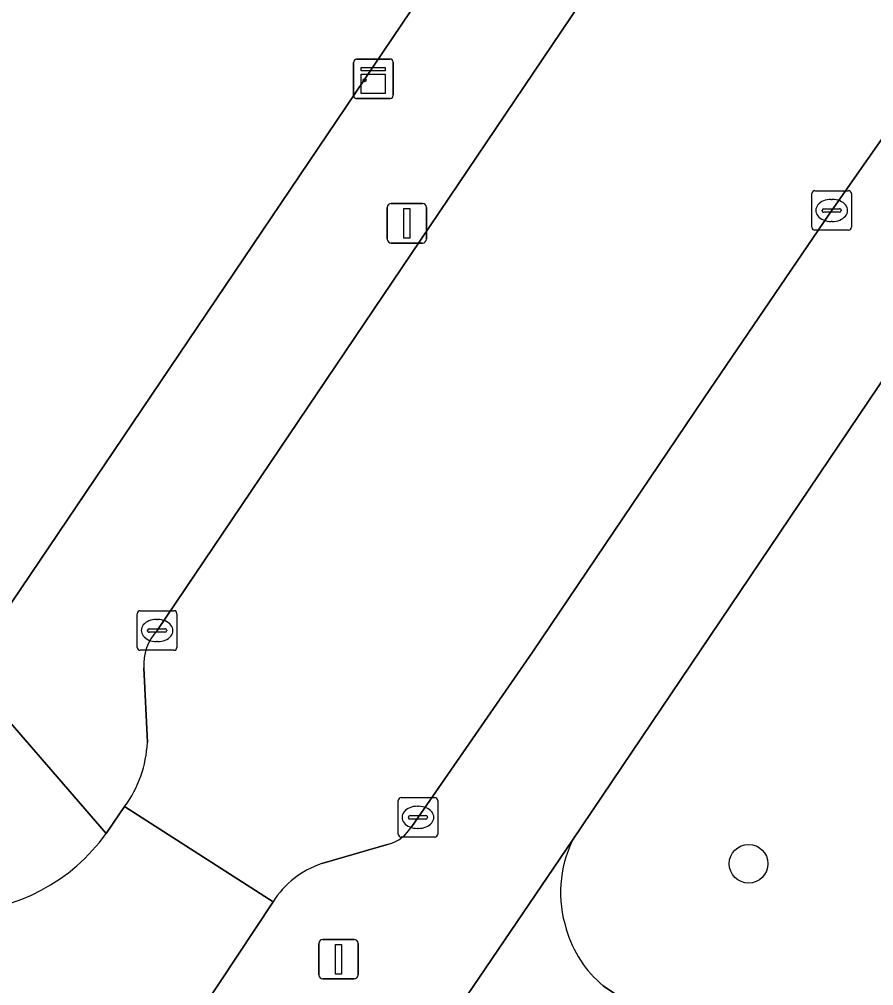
# Model space of a CAD drawing. Extents: x 159039 to 160102, y 381214 to 382524.
# Drawn here: x 159787.86 to 159809.46, y 381984.1 to 382008.54 of the extents above; entities that cross this region are included whole.
import ezdxf

# ---------------------------------------------------------------- set-up
doc = ezdxf.new("R2010")
doc.units = 0
for name, color, linetype in [('IMGEO_Boom', 7, 'Continuous'), ('IMGEO_Groenvoorziening', 7, 'Continuous'), ('IMGEO_Kast', 7, 'Continuous'), ('IMGEO_Kolk', 7, 'Continuous'), ('IMGEO_Lichtmast', 7, 'Continuous'), ('IMGEO_Rijbaan_lokaal_gesloten', 7, 'Continuous'), ('IMGEO_Rijbaan_lokaal_open', 7, 'Continuous'), ('IMGEO_Voetpad_open', 7, 'Continuous')]:
    doc.layers.add(name, color=color, linetype=linetype)

msp = doc.modelspace()

# ---------------------------------------------------------------- linework, layer by layer
at = {"layer": 'IMGEO_Boom'}
msp.add_circle((159806.298, 381987.188), 0.489, dxfattribs=at)
at = {"layer": 'IMGEO_Groenvoorziening'}
for points in [[(159781.553, 381998.261), (159786.488, 381992.067), (159797.755, 382008.761), (159782.232, 382020.378), (159762.752, 382037.014)], [(159810.082, 382000), (159801.847, 381987.785)], [(159802.62, 381984.105), (159816.47, 381974.858), (159848.247, 381953.205), (159849.03, 381954.364), (159850.892, 381953.125), (159850.094, 381951.947), (159857.575, 381946.849)]]:
    msp.add_lwpolyline(points, dxfattribs=at)
for centre, radius, start, end in [((159804.576, 381986.463), 3.032, 154.1495, 197.8168), ((159804.452, 381986.316), 2.872, 195.7828, 230.3494)]:
    msp.add_arc(centre, radius, start, end, dxfattribs=at)
at = {"layer": 'IMGEO_Kast'}
for p, q in [((159796.311, 382006.614), (159796.311, 382007.455)), ((159796.311, 382007.455), (159796.311, 382006.614)), ((159796.386, 382007.539), (159797.227, 382007.539)), ((159797.227, 382007.539), (159796.386, 382007.539)), ((159797.311, 382007.464), (159797.311, 382006.623)), ((159797.311, 382006.623), (159797.311, 382007.464)), ((159797.236, 382006.539), (159796.395, 382006.539)), ((159796.395, 382006.539), (159797.236, 382006.539))]:
    msp.add_line(p, q, dxfattribs=at)
for points in [[(159796.506, 382007.329), (159797.106, 382007.329), (159797.106, 382007.244), (159796.506, 382007.244), (159796.506, 382007.329)], [(159796.506, 382007.154), (159797.106, 382007.154), (159797.106, 382006.665), (159796.506, 382006.665), (159796.506, 382007.154)]]:
    msp.add_lwpolyline(points, dxfattribs=at)
msp.add_circle((159796.59, 382007.003), 0.0377, dxfattribs=at)
for centre, start, end in [((159796.389, 382007.461), 92.4484, 184.2845), ((159796.389, 382007.461), 92.4484, 184.2845), ((159797.233, 382007.461), 2.4484, 94.2845), ((159797.233, 382007.461), 2.4484, 94.2845), ((159796.389, 382006.617), 182.4484, 274.2845), ((159796.389, 382006.617), 182.4484, 274.2845), ((159797.233, 382006.617), 272.4484, 4.2845), ((159797.233, 382006.617), 272.4484, 4.2845)]:
    msp.add_arc(centre, 0.0779, start, end, dxfattribs=at)
at = {"layer": 'IMGEO_Kolk'}
for p, q in [((159807.898, 382003.285), (159807.898, 382004.137)), ((159807.973, 382004.211), (159808.825, 382004.211)), ((159808.899, 382004.137), (159808.899, 382003.285)), ((159808.2, 382003.754), (159808.598, 382003.754)), ((159808.386, 382003.991), (159808.411, 382003.991)), ((159808.157, 382003.705), (159808.157, 382003.717)), ((159808.595, 382003.668), (159808.197, 382003.668)), ((159808.641, 382003.717), (159808.641, 382003.705)), ((159808.409, 382003.431), (159808.384, 382003.431)), ((159808.825, 382003.211), (159807.973, 382003.211)), ((159790.843, 381992.661), (159790.843, 381993.513)), ((159790.918, 381993.587), (159791.77, 381993.587)), ((159791.844, 381993.513), (159791.844, 381992.661)), ((159791.331, 381993.367), (159791.356, 381993.367)), ((159791.102, 381993.081), (159791.102, 381993.093)), ((159791.54, 381993.044), (159791.142, 381993.044)), ((159791.145, 381993.13), (159791.543, 381993.13)), ((159791.586, 381993.093), (159791.586, 381993.081)), ((159791.354, 381992.807), (159791.329, 381992.807)), ((159791.77, 381992.587), (159790.918, 381992.587)), ((159797.513, 381988.862), (159798.365, 381988.862)), ((159797.438, 381987.936), (159797.438, 381988.788)), ((159797.926, 381988.642), (159797.951, 381988.642)), ((159798.439, 381988.788), (159798.439, 381987.936)), ((159797.697, 381988.356), (159797.697, 381988.368)), ((159797.74, 381988.405), (159798.138, 381988.405)), ((159798.181, 381988.368), (159798.181, 381988.356)), ((159798.135, 381988.319), (159797.737, 381988.319)), ((159797.949, 381988.082), (159797.924, 381988.082)), ((159798.365, 381987.862), (159797.513, 381987.862))]:
    msp.add_line(p, q, dxfattribs=at)
for points in [[(159807.898, 382003.285), (159807.898, 382004.137)], [(159807.973, 382004.211), (159808.825, 382004.211)], [(159808.899, 382004.137), (159808.899, 382003.285)], [(159808.825, 382003.211), (159807.973, 382003.211)], [(159790.843, 381992.661), (159790.843, 381993.513)], [(159790.918, 381993.587), (159791.77, 381993.587)], [(159791.844, 381993.513), (159791.844, 381992.661)], [(159791.77, 381992.587), (159790.918, 381992.587)], [(159797.513, 381988.862), (159798.365, 381988.862)], [(159797.438, 381987.936), (159797.438, 381988.788)], [(159798.439, 381988.788), (159798.439, 381987.936)], [(159798.365, 381987.862), (159797.513, 381987.862)]]:
    msp.add_lwpolyline(points, dxfattribs=at)
for centre, radius, start, end in [((159807.975, 382004.135), 0.0765, 91.552, 178.448), ((159807.975, 382004.135), 0.0765, 91.552, 178.448), ((159808.823, 382004.135), 0.0765, 1.552, 88.448), ((159808.823, 382004.135), 0.0765, 1.552, 88.448), ((159808.197, 382003.714), 0.0403, 85.8775, 175.7526), ((159808.602, 382003.716), 0.0386, 1.7309, 96.639), ((159808.194, 382003.704), 0.0366, 178.938, 274.7102), ((159808.598, 382003.711), 0.043, 264.8664, 352.4533), ((159807.975, 382003.287), 0.0765, 181.552, 268.448), ((159807.975, 382003.287), 0.0765, 181.552, 268.448), ((159808.823, 382003.287), 0.0765, 271.552, 358.448), ((159808.823, 382003.287), 0.0765, 271.552, 358.448), ((159790.92, 381993.511), 0.0765, 91.552, 178.448), ((159790.92, 381993.511), 0.0765, 91.552, 178.448), ((159791.768, 381993.511), 0.0765, 1.552, 88.448), ((159791.768, 381993.511), 0.0765, 1.552, 88.448), ((159791.142, 381993.09), 0.0403, 85.8775, 175.7526), ((159791.139, 381993.08), 0.0366, 178.938, 274.7102), ((159791.543, 381993.087), 0.043, 264.8664, 352.4533), ((159791.547, 381993.092), 0.0386, 1.7309, 96.639), ((159790.92, 381992.663), 0.0765, 181.552, 268.448), ((159790.92, 381992.663), 0.0765, 181.552, 268.448), ((159791.768, 381992.663), 0.0765, 271.552, 358.448), ((159791.768, 381992.663), 0.0765, 271.552, 358.448), ((159797.515, 381988.786), 0.0765, 91.552, 178.448), ((159797.515, 381988.786), 0.0765, 91.552, 178.448), ((159798.363, 381988.786), 0.0765, 1.552, 88.448), ((159798.363, 381988.786), 0.0765, 1.552, 88.448), ((159797.737, 381988.365), 0.0403, 85.8775, 175.7526), ((159798.142, 381988.367), 0.0386, 1.7309, 96.639), ((159797.734, 381988.355), 0.0366, 178.938, 274.7102), ((159798.138, 381988.362), 0.043, 264.8664, 352.4533), ((159797.515, 381987.938), 0.0765, 181.552, 268.448), ((159797.515, 381987.938), 0.0765, 181.552, 268.448), ((159798.363, 381987.938), 0.0765, 271.552, 358.448), ((159798.363, 381987.938), 0.0765, 271.552, 358.448)]:
    msp.add_arc(centre, radius, start, end, dxfattribs=at)
for centre, major_axis, ratio, start_param, end_param in [((159808.385, 382003.711), (-0.387, 0.002), 0.722429, 4.712389, 7.853982), ((159808.41, 382003.711), (-0.39, 0.002), 0.717154, 1.570796, 4.712389), ((159791.33, 381993.087), (-0.387, 0.002), 0.722429, 4.712389, 7.853982), ((159791.355, 381993.087), (-0.39, 0.002), 0.717154, 1.570796, 4.712389), ((159797.925, 381988.362), (-0.387, 0.002), 0.722429, 4.712389, 7.853982), ((159797.95, 381988.362), (-0.39, 0.002), 0.717154, 1.570796, 4.712389)]:
    msp.add_ellipse(centre, major_axis=major_axis, ratio=ratio, start_param=start_param, end_param=end_param, dxfattribs=at)
at = {"layer": 'IMGEO_Lichtmast'}
for p, q in [((159797.164, 382002.987), (159797.164, 382003.787)), ((159797.164, 382003.787), (159797.164, 382002.987)), ((159797.264, 382003.887), (159798.054, 382003.887)), ((159798.054, 382003.887), (159797.264, 382003.887)), ((159798.154, 382003.787), (159798.154, 382002.987)), ((159798.154, 382002.987), (159798.154, 382003.787)), ((159798.054, 382002.887), (159797.264, 382002.887)), ((159797.264, 382002.887), (159798.054, 382002.887)), ((159795.534, 381985.275), (159796.324, 381985.275)), ((159796.324, 381985.275), (159795.534, 381985.275)), ((159795.434, 381984.375), (159795.434, 381985.175)), ((159795.434, 381985.175), (159795.434, 381984.375)), ((159796.424, 381985.175), (159796.424, 381984.375)), ((159796.424, 381984.375), (159796.424, 381985.175)), ((159796.324, 381984.275), (159795.534, 381984.275)), ((159795.534, 381984.275), (159796.324, 381984.275))]:
    msp.add_line(p, q, dxfattribs=at)
for points in [[(159797.584, 382003.762), (159797.734, 382003.762), (159797.734, 382003.012), (159797.584, 382003.012), (159797.584, 382003.762)], [(159795.854, 381985.15), (159796.004, 381985.15), (159796.004, 381984.4), (159795.854, 381984.4), (159795.854, 381985.15)]]:
    msp.add_lwpolyline(points, dxfattribs=at)
for centre, start, end in [((159797.264, 382003.787), 90, 180), ((159797.264, 382003.787), 90, 180), ((159798.054, 382003.787), 0, 90), ((159798.054, 382003.787), 360, 90), ((159797.264, 382002.987), 180, 270), ((159797.264, 382002.987), 180, 270), ((159798.054, 382002.987), 270, 0), ((159798.054, 382002.987), 270, 0), ((159795.534, 381985.175), 90, 180), ((159795.534, 381985.175), 90, 180), ((159796.324, 381985.175), 0, 90), ((159796.324, 381985.175), 360, 90), ((159795.534, 381984.375), 180, 270), ((159795.534, 381984.375), 180, 270), ((159796.324, 381984.375), 270, 0), ((159796.324, 381984.375), 270, 0)]:
    msp.add_arc(centre, 0.1, start, end, dxfattribs=at)
at = {"layer": 'IMGEO_Rijbaan_lokaal_gesloten'}
for points in [[(159797.781, 381988.134), (159800.832, 381992.539), (159805.174, 381998.968), (159805.877, 382000), (159808.333, 382003.618), (159810.303, 382006.431), (159819.074, 382019.506), (159825.954, 382029.527), (159841.353, 382052.223), (159847.883, 382061.829), (159854.072, 382070.925), (159862.598, 382083.443), (159868.567, 382092.381), (159869.087, 382093.133)], [(159834.973, 382057.325), (159833.177, 382054.678), (159828.845, 382048.385), (159822.855, 382039.477), (159818.42, 382032.999), (159802.288, 382009.317), (159791.344, 381993.087)], [(159791.009, 381992.141), (159791.098, 381990.258)], [(159791.582, 381982.151), (159794.276, 381986.227), (159790.522, 381988.634), (159790.053, 381987.951)], [(159790.522, 381988.634), (159794.276, 381986.227)], [(159795.509, 381987.194), (159797.19, 381987.682)]]:
    msp.add_lwpolyline(points, dxfattribs=at)
for centre, radius, start, end in [((159792.262, 381992.229), 1.257, 136.9642, 184.0354), ((159788.147, 381990.391), 2.954, 323.5167, 357.4262), ((159796.944, 381988.616), 0.966, 284.7586, 330.0593), ((159786.172, 381990.733), 4.775, 218.9529, 324.3659), ((159796.265, 381984.96), 2.359, 108.7053, 147.5065)]:
    msp.add_arc(centre, radius, start, end, dxfattribs=at)
at = {"layer": 'IMGEO_Rijbaan_lokaal_open'}
for points in [[(159791.344, 381993.087), (159802.288, 382009.317), (159818.42, 382032.999), (159822.855, 382039.477), (159828.845, 382048.385), (159833.177, 382054.678), (159834.973, 382057.325)], [(159830.305, 382056.632), (159825.942, 382050.294), (159824.347, 382047.933), (159822.669, 382045.388), (159821.48, 382043.662), (159820.972, 382042.904), (159819.96, 382041.41), (159815.719, 382035.224), (159814.214, 382032.996), (159812.343, 382030.199), (159811.171, 382028.466), (159810.629, 382027.758), (159809.618, 382026.244), (159807.636, 382023.314), (159806.211, 382021.208), (159806.072, 382021.002), (159799.363, 382010.973), (159797.755, 382008.761), (159786.488, 381992.067), (159790.053, 381987.951), (159790.522, 381988.634)], [(159791.098, 381990.258), (159791.009, 381992.141)]]:
    msp.add_lwpolyline(points, dxfattribs=at)
for centre, radius, start, end in [((159792.262, 381992.229), 1.257, 136.9642, 184.0354), ((159788.147, 381990.391), 2.954, 323.5167, 357.4262)]:
    msp.add_arc(centre, radius, start, end, dxfattribs=at)
at = {"layer": 'IMGEO_Voetpad_open'}
for points in [[(159801.847, 381987.785), (159810.082, 382000), (159815.589, 382008.212)], [(159810.303, 382006.431), (159808.333, 382003.618), (159805.877, 382000), (159805.174, 381998.968), (159800.832, 381992.539), (159797.781, 381988.134)], [(159790.053, 381987.951), (159786.488, 381992.067), (159781.553, 381998.261)], [(159797.19, 381987.682), (159795.509, 381987.194)], [(159797.929, 381982.013), (159801.847, 381987.785)], [(159801.847, 381987.785), (159797.929, 381982.013)], [(159794.276, 381986.227), (159791.582, 381982.151)], [(159816.47, 381974.858), (159802.62, 381984.105)]]:
    msp.add_lwpolyline(points, dxfattribs=at)
for centre, radius, start, end in [((159796.944, 381988.616), 0.966, 284.7586, 330.0593), ((159786.172, 381990.733), 4.775, 218.9529, 324.3659), ((159804.576, 381986.463), 3.032, 154.1495, 197.8168), ((159796.265, 381984.96), 2.359, 108.7053, 147.5065), ((159804.452, 381986.316), 2.872, 195.7828, 230.3494)]:
    msp.add_arc(centre, radius, start, end, dxfattribs=at)

doc.saveas('drawing.dxf')
